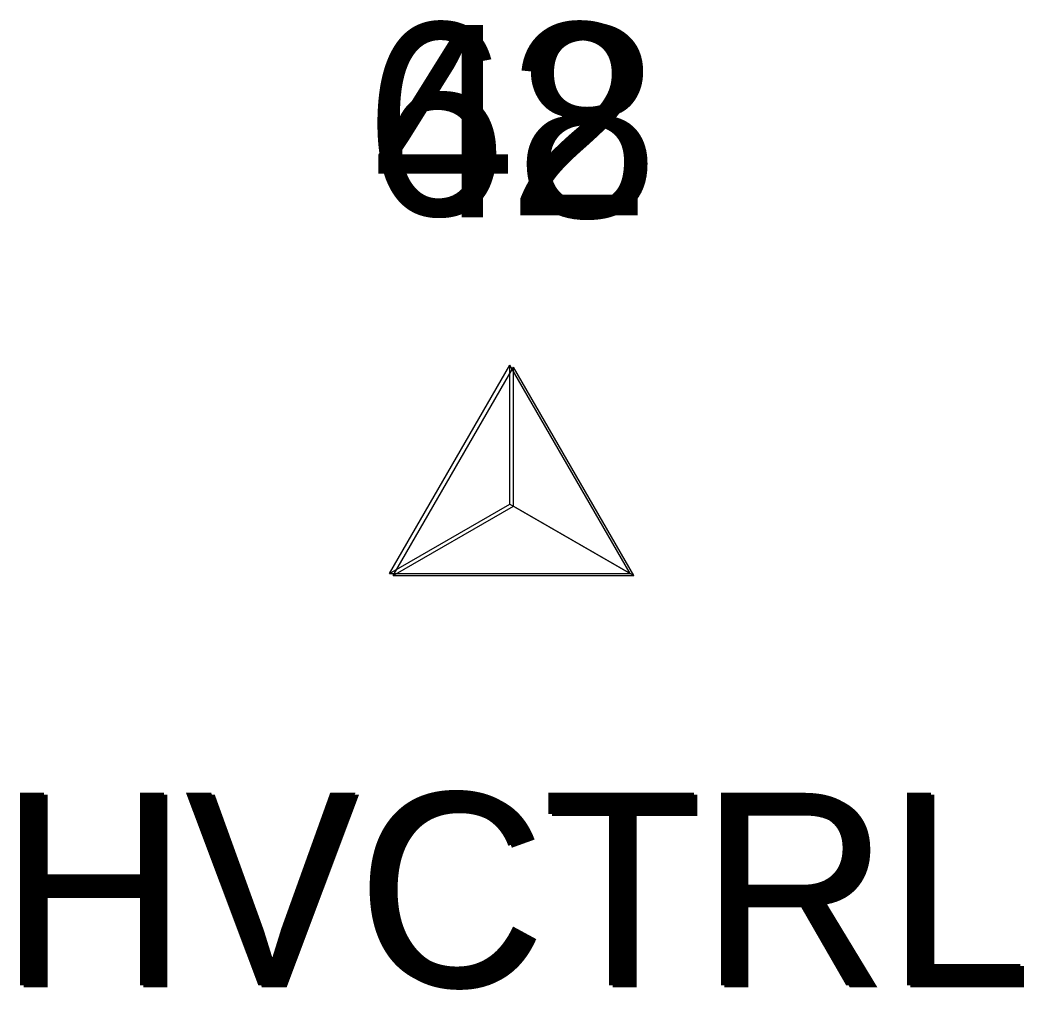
# Model space of a CAD drawing. Extents: x 1618146 to 1620418, y 640749 to 641927.
# Drawn here: x 1619526.05 to 1619536.48, y 641433.58 to 641443.66 of the extents above; entities that cross this region are included whole.
import ezdxf

# ---------------------------------------------------------------- set-up
doc = ezdxf.new("R2010")
doc.units = 0
for name, color, linetype in [('C_A', 7, 'Continuous'), ('C_I', 7, 'Continuous'), ('CPSM', 7, 'Continuous')]:
    doc.layers.add(name, color=color, linetype=linetype)

msp = doc.modelspace()

# ---------------------------------------------------------------- linework, layer by layer
at = {"layer": 'CPSM'}
for p, q in [((1619529.889, 641437.907), (1619531.139, 641440.072)), ((1619529.926, 641437.887), (1619531.176, 641440.052)), ((1619532.389, 641437.907), (1619531.139, 641440.072)), ((1619531.139, 641438.628), (1619531.139, 641440.072)), ((1619532.426, 641437.887), (1619531.176, 641440.052)), ((1619531.176, 641438.608), (1619531.176, 641440.052)), ((1619529.889, 641437.907), (1619531.139, 641438.628)), ((1619529.926, 641437.887), (1619531.176, 641438.608)), ((1619531.139, 641438.628), (1619531.139, 641438.628)), ((1619531.139, 641438.628), (1619532.389, 641437.907)), ((1619531.176, 641438.608), (1619531.176, 641438.608)), ((1619531.176, 641438.608), (1619532.426, 641437.887)), ((1619529.889, 641437.907), (1619532.389, 641437.907)), ((1619529.926, 641437.887), (1619532.426, 641437.887))]:
    msp.add_line(p, q, dxfattribs=at)

# ---------------------------------------------------------------- texts
at = {"layer": 'C_A'}
for p in [(1619525.832, 641433.628), (1619525.869, 641433.608)]:
    msp.add_text('HVCTRL', height=2, dxfattribs=at).set_placement(p)
at = {"layer": 'C_I'}
for s, p in [('62', (1619529.628, 641441.628)), ('48', (1619529.711, 641441.608))]:
    msp.add_text(s, height=2, dxfattribs=at).set_placement(p)

doc.saveas('drawing.dxf')
